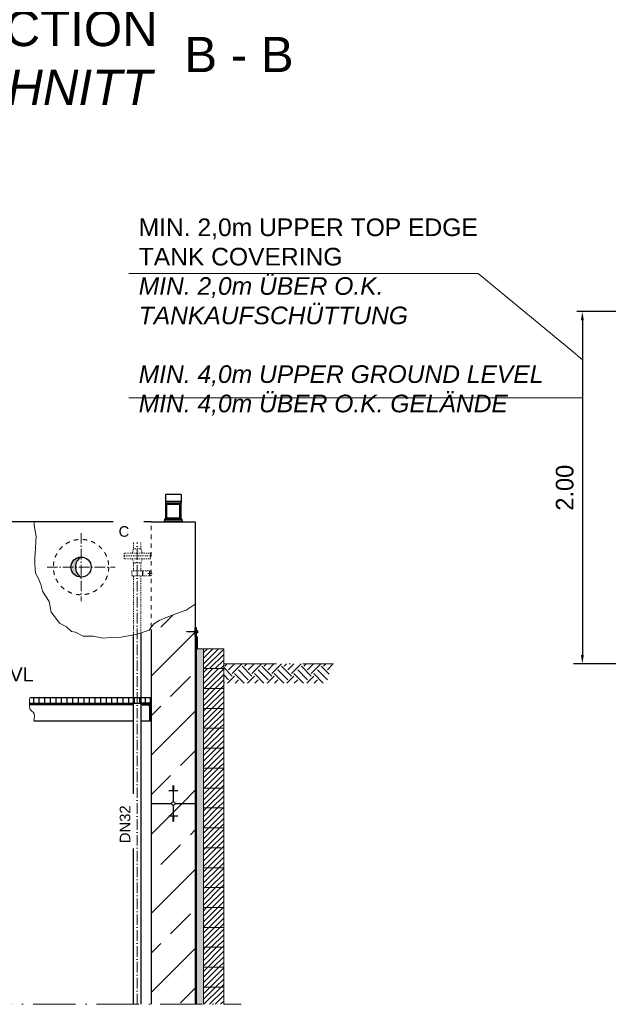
# Model space of a CAD drawing. Header units: millimetres. Extents: x -48448 to 452754, y -13941 to 17062.
# Tile 273 of 458: x 19985 to 23327, y 2463 to 8051. Entities that reach past the tile are written whole.
import ezdxf

# ---------------------------------------------------------------- set-up
doc = ezdxf.new("R2010")
doc.units = ezdxf.units.MM
doc.linetypes.add('ACAD_ISO10W100', pattern=[18, 12, -3, 0, -3])
doc.linetypes.add('JIS_02_1.0', pattern=[2, 1, -1])
doc.layers.add('0_0_1_im Papierbereich gezeichnet', color=7, linetype='Continuous')
doc.layers.add('Beschriftung', color=7, linetype='Continuous')
doc.layers.add('Bemaßung', color=7, linetype='Continuous', lineweight=13)
doc.styles.add('LBB3.5M1000', font='isocp.shx', dxfattribs={"height": 3.5})
doc.dimstyles.new('DIN', dxfattribs={"dimtxt": 2.5, "dimasz": 2.5, "dimexe": 1.25, "dimexo": 0.625, "dimtad": 1, "dimtih": 1, "dimdec": 4, "dimdsep": 46, "dimlunit": 6, "dimtxsty": 'Standard', "dimcen": 2.5, "dimadec": 0, "dimazin": 0, "dimtfac": 1, "dimtdec": 4, "dimtmove": 0, "dimatfit": 3, "dimfxl": 0, "dimtvp": 1, "dimtolj": 1, "dimtzin": 0, "dimarcsym": 0})
pattern_1 = [(45, (-72553.1, 42151.86), (-224.5064, 224.5064), []), (45, (-72328.6, 42151.86), (-224.5064, 224.5064), [158.75, -79.375])]
pattern_2 = [(45, (-73835.584, 42151.864), (-15.715448, 15.715448), [])]

# ---------------------------------------------------------------- blocks, each defined once
blk = doc.blocks.new('*D31')
at = {"layer": 'Bemaßung', "color": 0, "lineweight": -2, "transparency": 16777216}
for p, q in [((23402.7, 6394.8), (23129.3, 6394.8)), ((23179.3, 6344.8), (23179.3, 4444.8)), ((23449.3, 4394.8), (23129.3, 4394.8))]:
    blk.add_line(p, q, dxfattribs=at)
at = {"layer": 'Bemaßung', "color": 0, "transparency": 16777216}
for points in [[(23171, 6344.8), (23187.7, 6344.8), (23179.3, 6394.8)], [(23171, 4444.8), (23187.7, 4444.8), (23179.3, 4394.8)]]:
    blk.add_solid(points, dxfattribs=at)
at = {"layer": 'DEFPOINTS', "color": 0, "transparency": 16777216}
for p in [(23802.7, 6394.8), (23179.3, 4394.8), (23849.3, 4394.8)]:
    blk.add_point(p, dxfattribs=at)
at = {"layer": 'Bemaßung', "color": 0, "transparency": 16777216, "insert": (23079.3, 5394.8), "char_height": 100, "attachment_point": 5, "rotation": 90}
blk.add_mtext('\\A1;2.00', dxfattribs=at)

msp = doc.modelspace()

# ---------------------------------------------------------------- hatches: boundary and pattern name
at = {"lineweight": 9}
h = msp.add_hatch(dxfattribs=at)
h.set_pattern_fill('ANSI31', color=256)
h.set_pattern_definition([(45, (-72553.1127, 42551.864), (-2.24506403, 2.24506403), [])])
h.paths.add_polyline_path([(20812.027, 5307.086), (20902.027, 5307.086), (20902.027, 5217.086), (20812.027, 5217.086)])
h.paths.add_polyline_path([(20819.127, 5299.986), (20819.127, 5224.186), (20894.927, 5224.186), (20894.927, 5299.986)], flags=16)
h = msp.add_hatch(color=256)
h.dxf.hatch_style = 1
h.paths.add_polyline_path([(20333.308, 5001.447, 0.41421356), (20276.158, 4944.297, 0.41421356), (20333.308, 4887.147, -0.56717824)])
h = msp.add_hatch()
h.set_pattern_fill('ANSI33', color=256, scale=50)
h.set_pattern_definition(pattern_1)
h.paths.add_polyline_path([(20862.027, 3691.18), (20857.027, 3691.18), (20857.027, 3687.66), (20862.027, 3687.66)], flags=16)
edge = h.paths.add_edge_path()
edge.add_line((20982.027, 4734.109), (20930.145, 4699.323))
edge.add_line((20930.145, 4699.323), (20892.486, 4685.71))
edge.add_line((20892.486, 4685.71), (20841.536, 4667.584))
edge.add_line((20841.536, 4667.584), (20777.294, 4640.313))
edge.add_line((20777.294, 4640.313), (20744.066, 4621.178))
edge.add_line((20744.066, 4621.178), (20731.882, 4603.537))
edge.add_line((20731.882, 4603.537), (20732.027, 3602.086))
edge.add_line((20732.027, 3602.086), (20846.674, 3602.086))
edge.add_arc((20857.027, 3602.086), 10.353, 0, 180, ccw=False)
edge.add_line((20867.379, 3602.086), (20982.027, 3602.086))
edge.add_line((20982.027, 3602.086), (20982.027, 4734.109))
h = msp.add_hatch(color=250)
h.dxf.hatch_style = 1
h.paths.add_polyline_path([(20982.027, 4601.439), (20987.034, 4601.439), (20987.034, 4579.044), (20982.03, 4579.044)])
h.paths.add_polyline_path([(20982.03, 4579.044), (20987.034, 4579.044), (20987.034, 4575.904), (20982.031, 4575.904)])
h.paths.add_polyline_path([(20982.031, 4575.904), (20987.034, 4575.904), (20987.034, 4568.06), (20987.034, 4553.51), (20993.027, 4547.517), (20993.027, 4481.086), (20988.027, 4481.086), (20988.027, 4545.446), (20982.034, 4551.439)])
at = {"lineweight": 5}
h = msp.add_hatch(dxfattribs=at)
h.set_pattern_fill('ANSI31', color=256, scale=0.4, style=0)
h.set_pattern_definition([(45, (1163.9487, -5581.0108), (-0.89802561, 0.89802561), [])])
h.paths.add_polyline_path([(20987.034, 4575.904), (20934.527, 4575.904), (20934.527, 4579.044), (20987.034, 4579.044)])
h = msp.add_hatch(dxfattribs=at)
h.set_pattern_fill('ANSI31', color=0, scale=7, style=0)
h.set_pattern_definition([(45, (-73835.584, 42264.864), (-15.715448, 15.715448), [])])
h.paths.add_polyline_path([(21028.027, 4481.086), (21143.027, 4481.086), (21143.027, 4368.086), (21028.027, 4368.086)])
h = msp.add_hatch(dxfattribs=at)
h.set_pattern_fill('ANSI31', color=0, scale=7, style=0)
h.set_pattern_definition(pattern_2)
h.paths.add_polyline_path([(21028.027, 4368.086), (21143.027, 4368.086), (21143.027, 4255.086), (21028.027, 4255.086)])
at = {"linetype": 'ACAD_ISO10W100', "lineweight": 13, "ltscale": 25}
h = msp.add_hatch(dxfattribs=at)
h.set_pattern_fill('EARTH', color=253, scale=12.5, angle=45, style=0)
h.set_pattern_definition([(45, (-4627.09, 41944.55), (7e-15, 112.2532), [79.375, -79.375]), (45, (-4648.14, 41965.594), (7e-15, 112.2532), [79.375, -79.375]), (45, (-4669.186, 41986.64), (7e-15, 112.2532), [79.375, -79.375]), (135, (-4669.186, 42000.67), (-112.2532, 7e-15), [79.375, -79.375]), (135, (-4648.14, 42021.72), (-112.2532, 7e-15), [79.375, -79.375]), (135, (-4627.09, 42042.77), (-112.2532, 7e-15), [79.375, -79.375])])
h.paths.add_polyline_path([(21762.54, 4394.769), (21725.637, 4285.681), (21143.027, 4285.681), (21143.027, 4394.769)])
at = {"lineweight": 5}
h = msp.add_hatch(dxfattribs=at)
h.set_pattern_fill('ANSI31', color=0, scale=7, style=0)
h.set_pattern_definition(pattern_2)
h.paths.add_polyline_path([(21028.027, 4255.086), (21143.027, 4255.086), (21143.027, 4142.086), (21028.027, 4142.086)])
h = msp.add_hatch()
h.set_pattern_fill('ANSI31', color=256, scale=10, angle=45)
h.set_pattern_definition([(90, (-64803.486, 42521.864), (-31.75, 5e-15), [])])
h.paths.add_polyline_path([(20041.385, 4180.53), (20040.941, 4172.086), (20727.027, 4172.086), (20727.027, 4202.086), (20043.896, 4202.086), (20042.59, 4199.802), (20041.385, 4192.575)])
at = {"lineweight": 9}
h = msp.add_hatch(dxfattribs=at)
h.set_pattern_fill('ANSI31', color=256)
h.set_pattern_definition([(45, (-64803.4856, 42521.864), (-2.24506403, 2.24506403), [])])
edge = h.paths.add_edge_path()
edge.add_line((20673.467, 4172.086), (20673.467, 4162.086))
edge.add_line((20673.467, 4162.086), (20712.027, 4162.086))
edge.add_arc((20712.027, 4152.086), 10, 0, 90, ccw=False)
edge.add_line((20722.027, 4152.086), (20722.027, 4077.086))
edge.add_arc((20727.027, 4077.086), 5, 180, 270)
edge.add_line((20727.027, 4072.086), (20732.027, 4072.086))
edge.add_line((20732.027, 4072.086), (20732.027, 4172.086))
edge.add_line((20732.027, 4172.086), (20673.467, 4172.086))
at = {"lineweight": 5}
h = msp.add_hatch(dxfattribs=at)
h.set_pattern_fill('ANSI31', color=0, scale=7, style=0)
h.set_pattern_definition(pattern_2)
h.paths.add_polyline_path([(21028.027, 4142.086), (21143.027, 4142.086), (21143.027, 4029.086), (21028.027, 4029.086)])
h = msp.add_hatch(dxfattribs=at)
h.set_pattern_fill('ANSI31', color=0, scale=7, style=0)
h.set_pattern_definition(pattern_2)
h.paths.add_polyline_path([(21028.027, 4029.086), (21143.027, 4029.086), (21143.027, 3916.086), (21028.027, 3916.086)])
h = msp.add_hatch(dxfattribs=at)
h.set_pattern_fill('ANSI31', color=0, scale=7, style=0)
h.set_pattern_definition(pattern_2)
h.paths.add_polyline_path([(21028.027, 3916.086), (21143.027, 3916.086), (21143.027, 3803.086), (21028.027, 3803.086)])
h = msp.add_hatch(dxfattribs=at)
h.set_pattern_fill('ANSI31', color=0, scale=7, style=0)
h.set_pattern_definition(pattern_2)
h.paths.add_polyline_path([(21028.027, 3803.086), (21143.027, 3803.086), (21143.027, 3690.086), (21028.027, 3690.086)])
h = msp.add_hatch(dxfattribs=at)
h.set_pattern_fill('ANSI31', color=0, scale=7, style=0)
h.set_pattern_definition(pattern_2)
h.paths.add_polyline_path([(21028.027, 3690.086), (21143.027, 3690.086), (21143.027, 3577.086), (21028.027, 3577.086)])
h = msp.add_hatch()
h.set_pattern_fill('ANSI33', color=256, scale=50)
h.set_pattern_definition(pattern_1)
h.paths.add_polyline_path([(20857.027, 3530.592), (20857.027, 3527.072), (20862.027, 3527.072), (20882.027, 3530.592)], flags=16)
edge = h.paths.add_edge_path()
edge.add_line((20732.027, 2462.632), (20982.027, 2462.632))
edge.add_line((20982.027, 2462.632), (20982.027, 3602.086))
edge.add_line((20982.027, 3602.086), (20867.379, 3602.086))
edge.add_arc((20857.027, 3602.086), 10.353, -180, 0, ccw=False)
edge.add_line((20846.674, 3602.086), (20732.027, 3602.086))
edge.add_line((20732.027, 3602.086), (20732.027, 2462.632))
h = msp.add_hatch(dxfattribs=at)
h.set_pattern_fill('ANSI31', color=0, scale=7, style=0)
h.set_pattern_definition(pattern_2)
h.paths.add_polyline_path([(21028.027, 3577.086), (21143.027, 3577.086), (21143.027, 3464.086), (21028.027, 3464.086)])
h = msp.add_hatch(dxfattribs=at)
h.set_pattern_fill('ANSI31', color=0, scale=7, style=0)
h.set_pattern_definition(pattern_2)
h.paths.add_polyline_path([(21028.027, 3464.086), (21143.027, 3464.086), (21143.027, 3351.086), (21028.027, 3351.086)])
h = msp.add_hatch(dxfattribs=at)
h.set_pattern_fill('ANSI31', color=0, scale=7, style=0)
h.set_pattern_definition(pattern_2)
h.paths.add_polyline_path([(21028.027, 3351.086), (21143.027, 3351.086), (21143.027, 3238.086), (21028.027, 3238.086)])
h = msp.add_hatch(dxfattribs=at)
h.set_pattern_fill('ANSI31', color=0, scale=7, style=0)
h.set_pattern_definition(pattern_2)
h.paths.add_polyline_path([(21028.027, 3238.086), (21143.027, 3238.086), (21143.027, 3125.086), (21028.027, 3125.086)])
h = msp.add_hatch(dxfattribs=at)
h.set_pattern_fill('ANSI31', color=0, scale=7, style=0)
h.set_pattern_definition(pattern_2)
h.paths.add_polyline_path([(21028.027, 3125.086), (21143.027, 3125.086), (21143.027, 3012.086), (21028.027, 3012.086)])
h = msp.add_hatch(dxfattribs=at)
h.set_pattern_fill('ANSI31', color=0, scale=7, style=0)
h.set_pattern_definition(pattern_2)
h.paths.add_polyline_path([(21028.027, 3012.086), (21143.027, 3012.086), (21143.027, 2899.086), (21028.027, 2899.086)])
h = msp.add_hatch(dxfattribs=at)
h.set_pattern_fill('ANSI31', color=0, scale=7, style=0)
h.set_pattern_definition(pattern_2)
h.paths.add_polyline_path([(21028.027, 2899.086), (21143.027, 2899.086), (21143.027, 2786.086), (21028.027, 2786.086)])
h = msp.add_hatch(dxfattribs=at)
h.set_pattern_fill('ANSI31', color=0, scale=7, style=0)
h.set_pattern_definition(pattern_2)
h.paths.add_polyline_path([(21028.027, 2786.086), (21143.027, 2786.086), (21143.027, 2673.086), (21028.027, 2673.086)])
h = msp.add_hatch(dxfattribs=at)
h.set_pattern_fill('ANSI31', color=0, scale=7, style=0)
h.set_pattern_definition(pattern_2)
h.paths.add_polyline_path([(21028.027, 2673.086), (21143.027, 2673.086), (21143.027, 2560.086), (21028.027, 2560.086)])
h = msp.add_hatch(dxfattribs=at)
h.set_pattern_fill('ANSI31', color=0, scale=7, style=0)
h.set_pattern_definition(pattern_2)
h.paths.add_polyline_path([(21028.027, 2462.632), (21143.027, 2462.632), (21143.027, 2560.086), (21028.027, 2560.086)])
at = {"layer": 'Bemaßung', "lineweight": 5}
h = msp.add_hatch(dxfattribs=at)
h.set_pattern_fill('AR-SAND', color=256, scale=0.25)
h.set_pattern_definition([(37.5, (-7e-12, -1747.711), (-0.400008, 12.235331), [0, -9.652, 0, -10.795, 0, -10.31875]), (7.5, (-7e-12, -1747.711), (11.238082, 17.920628), [0, -5.207, 0, -8.6995, 0, -3.33375]), (327.5, (-7.81, -1747.711), (19.774809, 0.0359296), [0, -3.175, 0, -11.43, 0, -14.9225]), (317.5, (-7.81, -1747.711), (19.088911, 5.573233), [0, -1.5875, 0, -7.493, 0, -8.5725])])
h.paths.add_polyline_path([(20988.027, 2462.632), (21028.027, 2462.632), (21028.027, 4481.086), (20988.027, 4481.086)])

# ---------------------------------------------------------------- linework, layer by layer
for p, q in [((20902.027, 5357.086), (20812.027, 5357.086)), ((20812.027, 5357.086), (20812.027, 5307.086)), ((20902.027, 5317.086), (20812.027, 5317.086)), ((20902.027, 5357.086), (20902.027, 5307.086)), ((20732.027, 5202.086), (19132.027, 5202.086)), ((20732.027, 5202.086), (20982.027, 5202.086)), ((20807.027, 5207.086), (20802.027, 5202.086)), ((20807.027, 5217.086), (20807.027, 5207.086)), ((20907.027, 5217.086), (20807.027, 5217.086)), ((20807.027, 5207.086), (20907.027, 5207.086)), ((20907.027, 5207.086), (20907.027, 5217.086)), ((20907.027, 5207.086), (20912.027, 5202.086)), ((20982.027, 5202.086), (20982.027, 2462.632)), ((20682.435, 4923.147), (20682.435, 4893.925)), ((20722.027, 4923.147), (20722.027, 4893.925)), ((20732.027, 4589.256), (20732.027, 2462.632)), ((20631.067, 2462.632), (20631.067, 4559.908)), ((20673.467, 4570.639), (20673.467, 2462.632)), ((20631.067, 4162.086), (20040.783, 4162.086)), ((20064.613, 4072.086), (20631.067, 4072.086)), ((20673.467, 4072.086), (20727.027, 4072.086)), ((20862.027, 3701.739), (20852.027, 3701.739)), ((20862.027, 3698.22), (20852.027, 3698.22)), ((20862.027, 3694.7), (20852.027, 3694.7)), ((20862.027, 3691.18), (20852.027, 3691.18)), ((20857.027, 3702.086), (20857.027, 3612.439)), ((20882.027, 3673.58), (20832.027, 3673.58)), ((20862.027, 3687.66), (20852.027, 3687.66)), ((20862.027, 3684.14), (20852.027, 3684.14)), ((20862.027, 3680.62), (20852.027, 3680.62)), ((20862.027, 3677.1), (20852.027, 3677.1)), ((20732.027, 3602.086), (20846.674, 3602.086)), ((20857.027, 3591.734), (20857.027, 3502.086)), ((20867.379, 3602.086), (20982.027, 3602.086)), ((20882.027, 3530.592), (20832.027, 3530.592)), ((20862.027, 3527.072), (20852.027, 3527.072)), ((20862.027, 3523.552), (20852.027, 3523.552)), ((20862.027, 3520.032), (20852.027, 3520.032)), ((20862.027, 3516.513), (20852.027, 3516.513)), ((20862.027, 3512.993), (20852.027, 3512.993)), ((20862.027, 3509.473), (20852.027, 3509.473)), ((20862.027, 3505.953), (20852.027, 3505.953)), ((20862.027, 3502.433), (20852.027, 3502.433))]:
    msp.add_line(p, q)
at = {"linetype": 'JIS_02_1.0', "lineweight": 18, "ltscale": 25}
msp.add_line((20731.882, 4603.537), (20732.027, 5202.086), dxfattribs=at)
at = {"linetype": 'ACAD_ISO10W100', "lineweight": 18, "ltscale": 5}
for p, q in [((20652.267, 2462.632), (20652.267, 5167.668)), ((20333.308, 5137.525), (20333.308, 4751.069)), ((20140.08, 4944.297), (20526.536, 4944.297))]:
    msp.add_line(p, q, dxfattribs=at)
at = {"linetype": 'JIS_02_1.0', "lineweight": 5, "ltscale": 5}
for p, q in [((20631.067, 5047.997), (20624.267, 5023.997)), ((20631.067, 5047.997), (20673.467, 5047.997)), ((20673.467, 5047.997), (20680.267, 5023.997)), ((20631.067, 4967.997), (20624.267, 4991.997)), ((20673.467, 4967.997), (20680.267, 4991.997)), ((20631.067, 4923.147), (20631.067, 4967.997)), ((20631.067, 4967.997), (20673.467, 4967.997)), ((20673.467, 4967.997), (20673.467, 4923.147)), ((20631.067, 4559.908), (20631.067, 4893.925)), ((20673.467, 4893.925), (20673.467, 4570.639))]:
    msp.add_line(p, q, dxfattribs=at)
at = {"color": 253, "linetype": 'JIS_02_1.0', "lineweight": 9, "ltscale": 25}
msp.add_line((20712.062, 4908.536), (20761.914, 4908.536), dxfattribs=at)
at = {"linetype": 'JIS_02_1.0', "lineweight": 25, "ltscale": 50}
msp.add_line((20986.027, 2462.632), (20986.027, 4547.446), dxfattribs=at)
at = {"lineweight": 9}
for p, q in [((20988.027, 4545.446), (20988.027, 2462.632)), ((21028.027, 4481.086), (20988.027, 4481.086))]:
    msp.add_line(p, q, dxfattribs=at)
at = {"color": 253, "linetype": 'ACAD_ISO10W100', "lineweight": 13, "ltscale": 25}
msp.add_line((21143.027, 4394.769), (21765.83, 4394.769), dxfattribs=at)
at = {"linetype": 'ACAD_ISO10W100', "lineweight": 18, "ltscale": 20}
msp.add_line((18621.027, 2462.632), (21243.027, 2462.632), dxfattribs=at)
for points in [[(20902.027, 5307.086), (20812.027, 5307.086), (20812.027, 5217.086), (20902.027, 5217.086)], [(20894.927, 5299.986), (20819.127, 5299.986), (20819.127, 5224.186), (20894.927, 5224.186)]]:
    msp.add_lwpolyline(points, close=True)
at = {"lineweight": 13}
for points in [[(20982.027, 4734.109), (20930.145, 4699.323), (20892.486, 4685.71), (20841.536, 4667.584), (20777.294, 4640.313), (20744.066, 4621.178), (20719.699, 4585.895), (20651.027, 4563.234), (20611.153, 4556.59), (20560.203, 4546.93), (20500.392, 4544.716), (20456.088, 4540.85), (20402.922, 4551.923), (20345.327, 4552.221), (20301.022, 4574.365), (20278.87, 4578.399), (20250.072, 4604.972), (20210.198, 4626.778), (20179.185, 4668.852), (20163.679, 4689.012), (20152.602, 4748.801), (20113.792, 4808.591), (20105.396, 4846.237), (20089.06, 4883.882), (20075.276, 4910.456), (20070.169, 4959.173), (20071.445, 4996.819), (20074.594, 5052.18), (20076.809, 5089.826), (20077.591, 5118.613), (20066.515, 5180.618), (20066.174, 5198.333), (20065.939, 5202.086)], [(20043.896, 4202.086), (20042.59, 4199.802), (20041.385, 4192.575), (20041.385, 4180.53), (20040.783, 4169.087), (20040.783, 4158.246), (20041.385, 4148.61), (20045, 4135.36), (20055.242, 4125.122), (20061.869, 4120.303), (20066.689, 4111.872), (20068.497, 4102.235), (20066.689, 4079.349), (20064.613, 4072.086)]]:
    msp.add_lwpolyline(points, dxfattribs=at)
at = {"linetype": 'JIS_02_1.0', "lineweight": 5, "ltscale": 5}
for points in [[(20625.281, 5129.341), (20679.253, 5129.341), (20679.253, 5152.086), (20625.281, 5152.086)], [(20577.267, 5007.997), (20727.267, 5007.997), (20727.267, 5023.997), (20577.267, 5023.997)], [(20577.267, 5007.997), (20727.267, 5007.997), (20727.267, 4991.997), (20577.267, 4991.997)], [(20732.027, 4923.147), (20622.099, 4923.147), (20622.099, 4893.925), (20732.027, 4893.925)]]:
    msp.add_lwpolyline(points, close=True, dxfattribs=at)
msp.add_lwpolyline([(20631.067, 5129.341), (20631.067, 5047.997), (20673.467, 5047.997), (20673.467, 5129.341)], dxfattribs=at)
at = {"color": 250}
msp.add_lwpolyline([(20988.027, 4481.086), (20988.027, 4545.446), (20982.034, 4551.439), (20982.027, 4601.439), (20987.034, 4601.439), (20987.034, 4553.51), (20993.027, 4547.517), (20993.027, 4481.086), (20988.027, 4481.086)], dxfattribs=at)
at = {"lineweight": 9}
for points in [[(21028.027, 4481.086), (21143.027, 4481.086), (21143.027, 4368.086), (21028.027, 4368.086), (21028.027, 4481.086)], [(21028.027, 4368.086), (21143.027, 4368.086), (21143.027, 4255.086), (21028.027, 4255.086), (21028.027, 4368.086)], [(21028.027, 4255.086), (21143.027, 4255.086), (21143.027, 4142.086), (21028.027, 4142.086), (21028.027, 4255.086)], [(21028.027, 4142.086), (21143.027, 4142.086), (21143.027, 4029.086), (21028.027, 4029.086), (21028.027, 4142.086)], [(21028.027, 4029.086), (21143.027, 4029.086), (21143.027, 3916.086), (21028.027, 3916.086), (21028.027, 4029.086)], [(21028.027, 3916.086), (21143.027, 3916.086), (21143.027, 3803.086), (21028.027, 3803.086), (21028.027, 3916.086)], [(21028.027, 3803.086), (21143.027, 3803.086), (21143.027, 3690.086), (21028.027, 3690.086), (21028.027, 3803.086)], [(21028.027, 3690.086), (21143.027, 3690.086), (21143.027, 3577.086), (21028.027, 3577.086), (21028.027, 3690.086)], [(21028.027, 3577.086), (21143.027, 3577.086), (21143.027, 3464.086), (21028.027, 3464.086), (21028.027, 3577.086)], [(21028.027, 3464.086), (21143.027, 3464.086), (21143.027, 3351.086), (21028.027, 3351.086), (21028.027, 3464.086)], [(21028.027, 3351.086), (21143.027, 3351.086), (21143.027, 3238.086), (21028.027, 3238.086), (21028.027, 3351.086)], [(21028.027, 3238.086), (21143.027, 3238.086), (21143.027, 3125.086), (21028.027, 3125.086), (21028.027, 3238.086)], [(21028.027, 3125.086), (21143.027, 3125.086), (21143.027, 3012.086), (21028.027, 3012.086), (21028.027, 3125.086)], [(21028.027, 3012.086), (21143.027, 3012.086), (21143.027, 2899.086), (21028.027, 2899.086), (21028.027, 3012.086)], [(21028.027, 2899.086), (21143.027, 2899.086), (21143.027, 2786.086), (21028.027, 2786.086), (21028.027, 2899.086)], [(21028.027, 2786.086), (21143.027, 2786.086), (21143.027, 2673.086), (21028.027, 2673.086), (21028.027, 2786.086)], [(21028.027, 2673.086), (21143.027, 2673.086), (21143.027, 2560.086), (21028.027, 2560.086), (21028.027, 2673.086)], [(21028.027, 2560.086), (21143.027, 2560.086), (21143.027, 2462.632)], [(21028.027, 2462.632), (21028.027, 2560.086)]]:
    msp.add_lwpolyline(points, dxfattribs=at)
msp.add_lwpolyline([(20040.941, 4172.086), (20727.027, 4172.086), (20727.027, 4202.086), (20043.896, 4202.086)])
msp.add_lwpolyline([(20673.467, 4162.086), (20712.027, 4162.086, -0.41421356), (20722.027, 4152.086), (20722.027, 4077.086, 0.41421356), (20727.027, 4072.086), (20732.027, 4072.086), (20732.027, 4172.086), (20673.467, 4172.086)], format="xyb")
at = {"linetype": 'JIS_02_1.0', "lineweight": 18, "ltscale": 25}
msp.add_circle((20333.308, 4944.297), 157.15, dxfattribs=at)
for centre, radius in [((20333.308, 4944.297), 57.15), ((20857.027, 3602.086), 10.353)]:
    msp.add_circle(centre, radius)
msp.add_arc((20367.482, 4944.297), 66.588, 120.878072, 239.121928)
at = {"layer": '0_0_1_im Papierbereich gezeichnet'}
for points in [[(20988.117, 4568.06), (20987.034, 4568.06), (20987.034, 4586.888), (20988.117, 4586.888)], [(20995.045, 4571.09), (20988.117, 4571.09), (20988.117, 4583.858), (20995.045, 4583.858)], [(20987.034, 4575.904), (20934.527, 4575.904), (20934.527, 4579.044), (20987.034, 4579.044)]]:
    msp.add_lwpolyline(points, close=True, dxfattribs=at)

# ---------------------------------------------------------------- texts
at = {"layer": 'Beschriftung', "color": 0, "char_height": 200, "attachment_point": 1, "style": 'LBB3.5M1000'}
for s, insert, width in [('{\\fArial|b0|i0|c0|p34;SECTION\\P\\fArial|b0|i1|c0|p34;SCHNITT}', (19526.725, 8101.312), 1238.38965), ('{\\fArial|b0|i0|c0|p34;B - B}', (20919.263, 7953.721), 665.34341)]:
    msp.add_mtext(s, dxfattribs=dict(at, insert=insert, width=width))
at = {"layer": 'Beschriftung', "insert": (19927.508, 4375.167), "char_height": 80, "width": 111.95845, "attachment_point": 1, "style": 'LBB3.5M1000', "bg_fill": 2}
msp.add_mtext('{\\fArial|b0|i0|c0|p34;\\C256;VL}', dxfattribs=at)

# ---------------------------------------------------------------- dimensions: what is measured, and where the dimension line sits
at = {"layer": 'Bemaßung'}
dim = msp.add_linear_dim(base=(23179.329, 4394.769), p1=(23802.662, 6394.769), p2=(23849.301, 4394.769), angle=90, text='2.00', dimstyle='DIN', override={"dimscale": 100, "dimtxt": 1, "dimasz": 0.5, "dimexe": 0.5, "dimexo": 4, "dimgap": 0.5, "dimtih": 0, "dimdec": 2, "dimsah": 1, "dimtmove": 2}, dxfattribs=at)
dim.commit()
dim.dimension.update_dxf_attribs({"geometry": '*D31', "text_midpoint": (23079.329, 5394.769)})

# ---------------------------------------------------------------- next in the draw order: texts
at = {"layer": 'Beschriftung', "attachment_point": 1, "style": 'LBB3.5M1000', "bg_fill": 2}
for s, insert, char_height, width in [('{\\fArial|b0|i0|c0|p34;MIN. 2,0m UPPER TOP EDGE\\PTANK COVERING\\P\\fArial|b0|i1|c0|p34;MIN. 2,0m ÜBER O.K. \\PTANKAUFSCHÜTTUNG\\P\\PMIN. 4,0m UPPER GROUND LEVEL\\PMIN. 4,0m ÜBER O.K. GELÄNDE}', (20660.639, 6923.126), 100, 2436.56732), ('{\\fArial|b0|i0|c0|p34;C}', (20546.442, 5176.551), 60, 111.95845)]:
    msp.add_mtext(s, dxfattribs=dict(at, insert=insert, char_height=char_height, width=width))
at = {"layer": 'Beschriftung', "color": 1, "insert": (20552.927, 3377.403), "char_height": 60, "width": 249.74458, "attachment_point": 1, "rotation": 90, "style": 'LBB3.5M1000', "bg_fill": 2}
msp.add_mtext('{\\fArial|b0|i0|c0|p34;\\C256;DN32}', dxfattribs=at)

# ---------------------------------------------------------------- next in the draw order: linework, layer by layer
at = {"layer": 'Bemaßung'}
for p, q in [((20603.891, 6610.655), (22587.801, 6610.655)), ((22587.801, 6610.655), (23179.329, 6121.383)), ((20603.891, 5905.333), (23179.329, 5905.333))]:
    msp.add_line(p, q, dxfattribs=at)

doc.saveas('drawing.dxf')
